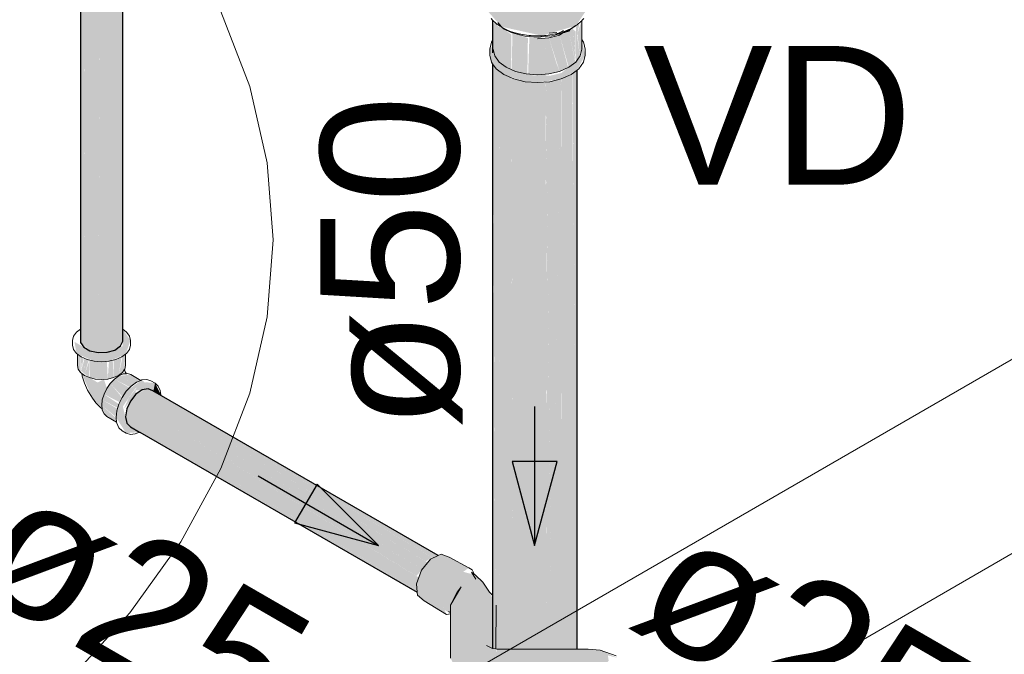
# Model space of a CAD drawing. Header units: millimetres. Extents: x 567 to 934, y -1 to 364.
# Tile 544 of 656: x 741.22 to 742.639, y 67.584 to 68.499. Entities that reach past the tile are written whole.
import ezdxf

# ---------------------------------------------------------------- set-up
doc = ezdxf.new("R2010")
doc.units = ezdxf.units.MM
doc.header["$MEASUREMENT"] = 0
doc.linetypes.add('NULL', pattern=[0])
for name, color, linetype, lineweight in [('A-WALL', 7, 'Continuous', 25), ('AF-Condutos', 140, 'Continuous', 25), ('AF-Conexões', 152, 'Continuous', 18), ('AF-Curva de transposição', 152, 'Continuous', 18), ('AF-Registro', 253, 'Continuous', 18), ('AF-Sentido conduto', 140, 'Continuous', 30), ('AF-Textos conduto', 7, 'Continuous', 9), ('ARQ-ESQUAD', 7, 'Continuous', 25), ('Textos', 7, 'Continuous', 9)]:
    doc.layers.add(name, color=color, linetype=linetype, lineweight=lineweight)
doc.styles.add('Arial', font='arial.ttf')

msp = doc.modelspace()

# ---------------------------------------------------------------- hatches: boundary and pattern name
at = {"layer": 'AF-Condutos', "linetype": 'Continuous'}
for points in [[(741.3575, 68.0229), (741.3655, 68.0287), (741.3655, 70.2767)], [(741.3688, 70.2838), (741.3655, 68.0287), (741.3688, 68.0358)], [(741.308, 68.0339), (741.3216, 68.0219), (741.3216, 70.2699), (741.3127, 68.0566), (741.3126, 70.275)], [(741.308, 70.2714), (741.308, 68.0339), (741.3125, 70.2692)], [(741.3126, 70.2678), (741.3127, 68.0566), (741.3215, 70.2654)], [(741.3216, 68.0219), (741.3334, 68.0192), (741.3334, 70.2672)], [(741.3216, 70.2645), (741.3216, 68.0219), (741.3334, 70.2628)], [(741.3334, 68.0192), (741.3462, 68.0196), (741.3462, 70.2676)], [(741.3461, 70.2626), (741.3334, 70.2636), (741.3334, 68.0192)], [(741.3462, 68.0196), (741.3575, 68.0229), (741.3575, 70.2709)], [(741.3462, 70.2637), (741.3462, 68.0196), (741.3575, 70.2646)], [(741.3655, 70.2679), (741.3575, 70.266), (741.3575, 68.0229)], [(741.3655, 68.0287), (741.3688, 70.2709), (741.3655, 70.2695)], [(741.9058, 67.6653), (741.9111, 68.4882), (741.9035, 68.4969), (741.902, 68.4739)], [(741.9111, 67.5918), (741.9111, 68.4909), (741.9058, 67.6653), (741.9021, 68.4353), (741.902, 67.5927)], [(741.9179, 67.5918), (741.9291, 68.4775), (741.9111, 68.4907), (741.9112, 68.4252)], [(741.952, 68.4205), (741.9528, 68.4725), (741.9291, 68.4805)], [(741.9292, 68.4225), (741.952, 68.4205), (741.9305, 68.4769)], [(741.9744, 68.4165), (741.9773, 68.4189), (741.9783, 68.4726), (741.955, 68.475), (741.9531, 68.4207)], [(741.9783, 68.4168), (741.9783, 68.4726), (741.9773, 68.4205)], [(741.9789, 68.4199), (741.9985, 68.4246), (741.9808, 68.47)], [(742.0236, 67.5918), (742.0236, 67.921), (742.0233, 68.4402), (742.0211, 67.9503), (742.0223, 67.5918)], [(741.9125, 67.5918), (741.9112, 68.423), (741.9111, 68.4252)], [(741.9111, 68.4252), (741.9111, 67.5918), (741.9125, 67.5918)], [(741.9112, 68.4252), (741.9125, 67.5918), (741.9179, 67.5918)], [(742.0012, 68.4095), (742.0021, 67.5918), (742.0071, 67.5918), (742.0162, 68.4204), (742.0015, 68.4139)], [(742.017, 67.9972), (742.017, 68.4214), (742.0162, 68.4208), (742.0071, 67.5918), (742.0174, 67.5918)], [(742.0195, 67.5918), (742.0211, 67.9503), (742.0171, 68.4315), (742.017, 67.9972), (742.0174, 67.5918)], [(742.0211, 67.9503), (742.0233, 68.4261), (742.0172, 68.4215)], [(742.0236, 67.921), (742.0236, 68.4264), (742.0233, 68.4261)], [(741.9283, 68.4155), (741.9179, 67.5918), (741.9304, 67.5918), (741.9291, 68.4151)], [(741.9304, 67.5918), (741.9292, 68.4112), (741.9291, 68.4151)], [(741.9316, 67.5918), (741.9293, 68.4112), (741.9292, 68.4151)], [(741.9292, 68.4151), (741.9304, 67.5918), (741.9316, 67.5918)], [(741.9382, 67.5918), (741.9518, 68.409), (741.9293, 68.415)], [(741.9293, 68.415), (741.9316, 67.5918), (741.9382, 67.5918)], [(741.9518, 68.4095), (741.9382, 67.5918), (741.9529, 67.5918), (741.9529, 68.4094)], [(741.9529, 68.4094), (741.9529, 67.5918), (741.9627, 67.5918), (741.9771, 68.4076)], [(741.9771, 68.4092), (741.9627, 67.5918), (741.9783, 67.5918), (741.9783, 68.4092)], [(741.9783, 68.4157), (741.9783, 67.5918), (741.9797, 67.5918)], [(741.9797, 67.5918), (741.9784, 68.4083), (741.9783, 68.4092)], [(741.9784, 68.4157), (741.9801, 67.5918), (741.9805, 67.5918)], [(741.9784, 68.4157), (741.9797, 67.5918), (741.9801, 67.5918)], [(741.9785, 68.4158), (741.9805, 67.5918), (741.9807, 67.5918)], [(741.9785, 68.4158), (741.9807, 67.5918), (741.987, 67.5918)], [(741.987, 67.5918), (741.979, 68.4084), (741.9786, 68.4093)], [(741.9999, 68.4134), (741.979, 68.4093), (741.987, 67.5918)], [(741.9999, 68.4132), (741.987, 67.5918), (742.001, 67.5918), (742.001, 68.4137)], [(742.001, 68.4093), (742.001, 67.5918), (742.0021, 67.5918), (742.0011, 68.4094)], [(741.3932, 67.9046), (741.7932, 67.6737), (741.3954, 67.9056), (741.793, 67.6761), (741.4029, 67.9088), (741.7961, 67.6823), (741.7954, 67.695), (741.4284, 67.9198), (741.8033, 67.705), (741.4317, 67.9323), (741.8111, 67.7147), (741.4249, 67.9483), (741.8148, 67.724), (741.424, 67.956), (741.8227, 67.7261), (741.4054, 67.9671), (741.3878, 67.9591), (741.3747, 67.9379), (741.3747, 67.9176)], [(741.4239, 67.9571), (741.4054, 67.9671), (741.8227, 67.7261)], [(741.412, 67.964), (741.8227, 67.7261), (741.8234, 67.7265)], [(741.424, 67.956), (741.8163, 67.7232), (741.8227, 67.7261)], [(742.0211, 67.9503), (742.0195, 67.5918), (742.0223, 67.5918)], [(741.8148, 67.724), (741.4249, 67.9483), (741.8054, 67.7182)], [(741.4317, 67.9323), (741.8004, 67.7068), (741.8083, 67.7163)], [(741.401, 67.9099), (741.793, 67.6762), (741.7922, 67.6846)], [(741.8003, 67.7067), (741.4284, 67.9198), (741.7922, 67.6971)], [(741.3952, 67.9057), (741.7932, 67.6738), (741.793, 67.6761)], [(741.9111, 67.2049), (741.9111, 67.5268), (741.9084, 67.527), (741.9066, 67.5938), (741.906, 67.5272)]]:
    msp.add_hatch(color=151, dxfattribs=at).paths.add_polyline_path(points)
at = {"layer": 'AF-Conexões', "linetype": 'Continuous'}
for points in [[(741.3688, 68.0528), (741.3688, 68.0283), (741.3265, 68.019), (741.2993, 68.0347), (741.3022, 68.0179), (741.3275, 68.0067), (741.349, 68.0067), (741.373, 68.0169), (741.3799, 68.0367)], [(741.3042, 68.0163), (741.3035, 68.0005), (741.3081, 67.9904), (741.3081, 68.0134)], [(741.3087, 67.9929), (741.3208, 67.9831), (741.3208, 68.0082), (741.3145, 67.9895), (741.3137, 68.01)], [(741.309, 67.9945), (741.3124, 68.0101), (741.3088, 68.0129)], [(741.3145, 67.9895), (741.3196, 68.0081), (741.3138, 68.0107)], [(741.328, 68.0066), (741.3208, 67.9831), (741.3382, 67.9804), (741.3382, 68.0058)], [(741.3216, 67.9855), (741.328, 68.0065), (741.321, 68.0082)], [(741.346, 68.0064), (741.3382, 68.0058), (741.3382, 67.9804), (741.3472, 67.9811)], [(741.3544, 68.0079), (741.3472, 67.9811), (741.3556, 67.9831)], [(741.3542, 68.007), (741.349, 68.0067), (741.3472, 67.9811)], [(741.3616, 68.0102), (741.3556, 67.9831), (741.3628, 67.9863), (741.3672, 68.0127)], [(741.3615, 68.0096), (741.3556, 68.0082), (741.3556, 67.9831)], [(741.3726, 68.0166), (741.3686, 68.0136), (741.3628, 67.9863), (741.371, 67.9942)], [(741.3098, 67.9892), (741.325, 67.9534), (741.3383, 67.9406), (741.3459, 67.9675), (741.3418, 67.9807), (741.3327, 67.976), (741.3214, 67.9829)], [(741.3736, 67.963), (741.3568, 67.981), (741.3509, 67.9748), (741.3685, 67.9556)], [(741.3794, 67.9693), (741.3632, 67.9857), (741.3568, 67.981)], [(741.3777, 67.969), (741.3568, 67.981), (741.3735, 67.9631)], [(741.3932, 67.9046), (741.3747, 67.9176), (741.369, 67.9415), (741.3869, 67.9676), (741.4009, 67.9757), (741.3963, 67.9798), (741.3739, 67.9635), (741.3631, 67.9449), (741.3592, 67.9256), (741.3737, 67.9031)], [(741.3939, 67.9788), (741.3806, 67.9874), (741.3632, 67.9857), (741.3831, 67.9742)], [(741.3837, 67.9738), (741.3632, 67.9857), (741.3791, 67.9696)], [(741.3644, 67.9476), (741.3678, 67.9546), (741.3509, 67.9748), (741.3419, 67.9592)], [(741.4129, 67.9635), (741.4154, 67.9752), (741.4021, 67.9764), (741.389, 67.9688), (741.3774, 67.9536), (741.3705, 67.9382), (741.3878, 67.9591), (741.3872, 67.965)], [(741.4237, 67.9586), (741.4154, 67.9752), (741.413, 67.9636)], [(741.3599, 67.9322), (741.3394, 67.9509), (741.3386, 67.9431), (741.3593, 67.9261)], [(741.3616, 67.9395), (741.3419, 67.9592), (741.3394, 67.9509)], [(741.3595, 67.9325), (741.3612, 67.9383), (741.3394, 67.9509)], [(741.3609, 67.9402), (741.3631, 67.9449), (741.3419, 67.9592)], [(741.3394, 67.9362), (741.3591, 67.9248), (741.3386, 67.9431)], [(741.3599, 67.9195), (741.3593, 67.9247), (741.3394, 67.9362), (741.3419, 67.9308)]]:
    msp.add_hatch(color=161, dxfattribs=at).paths.add_polyline_path(points)
at = {"layer": 'AF-Curva de transposição', "linetype": 'Continuous'}
for points in [[(741.8675, 67.7087), (741.8395, 67.7242), (741.8278, 67.7285), (741.8126, 67.7215), (741.7993, 67.7055), (741.7921, 67.6859), (741.7936, 67.6693), (741.828, 67.6587), (741.8326, 67.6485), (741.8414, 67.6424), (741.8414, 67.6546), (741.8568, 67.6816), (741.8877, 67.6881), (741.8773, 67.6985), (741.8594, 67.7032)], [(741.8877, 67.6881), (741.8568, 67.6816), (741.8422, 67.6567), (741.8424, 67.6439), (741.8494, 67.6432), (741.8414, 67.655), (741.8414, 67.5788), (741.8503, 67.5596), (741.8645, 67.5412), (741.8907, 67.5285), (741.9078, 67.527), (742.0398, 67.527), (742.0398, 67.5405), (742.0442, 67.5575), (742.0531, 67.5577), (742.0692, 67.5747), (742.0681, 67.5827), (742.0822, 67.579), (742.0569, 67.5904), (742.0236, 67.5918), (741.9078, 67.5863), (741.9065, 67.592), (741.9071, 67.655), (741.902, 67.6332), (741.902, 67.6651)], [(741.8032, 67.6613), (741.8356, 67.6418), (741.828, 67.6587), (741.7936, 67.6693)], [(742.0236, 67.5918), (741.9078, 67.5918), (741.9078, 67.5863)]]:
    msp.add_hatch(color=161, dxfattribs=at).paths.add_polyline_path(points)
at = {"layer": 'AF-Registro', "linetype": 'Continuous'}
for points in [[(742.0399, 68.5169), (742.021, 68.5417), (742.0216, 68.5542), (742.0112, 68.529), (742.0142, 68.5577), (742.0394, 68.5892), (742.0412, 68.6064), (742.0386, 68.6277), (742.0252, 68.6623), (742.0252, 68.6846), (742.0211, 68.6618), (742.0134, 68.6766), (742.0101, 68.675), (742.0095, 68.6495), (742.0029, 68.6714), (742.0046, 68.6363), (741.9972, 68.6694), (741.9956, 68.6684), (741.981, 68.6162), (741.981, 68.6661), (741.9762, 68.6654), (741.9704, 68.6239), (741.9616, 68.6651), (741.9486, 68.6667), (741.9459, 68.6394), (741.9409, 68.6683), (741.9332, 68.647), (741.9305, 68.6714), (741.9215, 68.6538), (741.9193, 68.6759), (741.9124, 68.659), (741.8687, 68.6405), (741.8627, 68.6184), (741.8655, 68.6011), (741.898, 68.6137), (741.9187, 68.58), (741.9149, 68.5717), (741.9124, 68.5499), (741.9225, 68.5483), (741.9181, 68.5628), (741.9235, 68.5747), (741.9243, 68.5592), (741.9174, 68.547), (741.9101, 68.5608), (741.8925, 68.5594), (741.9194, 68.5427), (741.9417, 68.548), (741.9489, 68.5694), (741.9457, 68.5889), (741.9897, 68.6081), (741.9981, 68.6), (742.0038, 68.6164), (742.0036, 68.6008), (742.0085, 68.578), (742.006, 68.5744), (742.0016, 68.5914), (742.0024, 68.6004), (741.9897, 68.6081), (741.9498, 68.5721), (741.9997, 68.5925), (741.9989, 68.5785), (741.9865, 68.5753), (741.9751, 68.5166), (741.9751, 68.5667), (741.9514, 68.5534), (741.942, 68.5196), (741.9387, 68.5467), (741.9263, 68.5242), (741.9227, 68.5413), (741.8971, 68.5519), (741.8941, 68.5409), (741.9044, 68.5292), (741.8941, 68.5123), (741.9147, 68.489), (741.9732, 68.476), (742.022, 68.4905)], [(742.0236, 68.4766), (742.0269, 68.4929), (742.022, 68.4892), (742.022, 68.4383), (742.0277, 68.4463)], [(742.0301, 68.4556), (742.0299, 68.497), (742.0241, 68.4789), (742.0279, 68.4457)], [(741.9357, 68.4796), (741.9386, 68.4776), (741.9753, 68.4747)], [(741.9985, 68.4767), (741.9831, 68.473), (741.9985, 68.4246), (742.0108, 68.4301)], [(742.0117, 68.4825), (741.9985, 68.4767), (742.0117, 68.4305), (742.0211, 68.4376)], [(742.0215, 68.4377), (742.0181, 68.4873), (742.0117, 68.4825)], [(742.0183, 68.4845), (742.0218, 68.4381), (742.0218, 68.4822)], [(741.902, 68.4618), (741.898, 68.4565), (741.9004, 68.4377), (741.9181, 68.42), (741.9489, 68.4097), (741.9666, 68.4169), (741.9216, 68.4305), (741.9051, 68.4469)], [(742.0303, 68.4703), (742.03, 68.4458), (742.0009, 68.4222), (741.9844, 68.4182), (741.9666, 68.4197), (741.9489, 68.4097), (741.9666, 68.4084), (742.0009, 68.4137), (742.0236, 68.4264), (742.0352, 68.448)], [(741.9677, 68.4198), (741.9831, 68.473), (741.9666, 68.4717)], [(741.9831, 68.473), (741.967, 68.4171), (741.9974, 68.4244)]]:
    msp.add_hatch(color=254, dxfattribs=at).paths.add_polyline_path(points)

# ---------------------------------------------------------------- linework, layer by layer
at = {"layer": 'A-WALL', "color": 8, "lineweight": 5}
for p, q in [((743.6765, 68.6017), (740.9918, 67.0517)), ((741.2343, 66.9117), (743.8844, 68.4417))]:
    msp.add_line(p, q, dxfattribs=at)
at = {"layer": 'AF-Condutos'}
for p, q in [((741.3688, 68.0563), (741.3688, 70.2838)), ((741.308, 70.2714), (741.308, 68.0339)), ((741.902, 68.4985), (741.902, 68.4971)), ((741.902, 68.4971), (741.902, 68.4737)), ((741.902, 68.4737), (741.902, 68.4689)), ((741.902, 68.4689), (741.902, 68.4607)), ((741.902, 68.4607), (741.902, 68.4513)), ((741.902, 68.4355), (741.902, 67.6718)), ((742.0236, 67.921), (742.0236, 68.4264)), ((741.3688, 68.0532), (741.3688, 68.0563)), ((741.3688, 68.0528), (741.3688, 68.0532)), ((741.3688, 68.0358), (741.3688, 68.0528)), ((741.3655, 68.0287), (741.3688, 68.0358)), ((741.308, 68.0339), (741.3126, 68.027)), ((741.3126, 68.027), (741.3216, 68.0219)), ((741.3216, 68.0219), (741.3334, 68.0192)), ((741.3462, 68.0196), (741.3575, 68.0229)), ((741.3575, 68.0229), (741.3655, 68.0287)), ((741.3334, 68.0192), (741.3462, 68.0196)), ((741.3968, 67.9653), (741.3878, 67.9591)), ((741.4054, 67.9671), (741.3968, 67.9653)), ((741.412, 67.964), (741.4054, 67.9671)), ((741.8234, 67.7265), (741.412, 67.964)), ((741.38, 67.9494), (741.3747, 67.9379)), ((741.3878, 67.9591), (741.38, 67.9494)), ((741.3747, 67.9379), (741.3729, 67.9267)), ((741.3729, 67.9267), (741.3747, 67.9176)), ((742.0236, 67.5918), (742.0236, 67.921)), ((741.3747, 67.9176), (741.38, 67.9122)), ((741.38, 67.9122), (741.3932, 67.9046)), ((741.3932, 67.9046), (741.3935, 67.9044)), ((741.3935, 67.9044), (741.7932, 67.6737)), ((741.902, 67.6718), (741.902, 67.6693)), ((741.902, 67.6693), (741.902, 67.5928))]:
    msp.add_line(p, q, dxfattribs=at)
at = {"layer": 'AF-Conexões'}
for p, q in [((741.3022, 68.0487), (741.298, 68.0429)), ((741.308, 68.0531), (741.3022, 68.0487)), ((741.3743, 68.0487), (741.3688, 68.0528)), ((741.3746, 68.0483), (741.3743, 68.0487)), ((741.298, 68.0429), (741.2966, 68.0367)), ((741.2966, 68.0367), (741.2966, 68.0299)), ((741.3785, 68.0429), (741.3746, 68.0483)), ((741.3799, 68.0367), (741.3785, 68.0429)), ((741.3799, 68.0299), (741.3799, 68.0367)), ((741.2966, 68.0299), (741.298, 68.0237)), ((741.298, 68.0237), (741.3022, 68.0179)), ((741.3743, 68.0179), (741.3785, 68.0237)), ((741.3785, 68.0237), (741.3799, 68.0299)), ((741.3022, 68.0179), (741.3035, 68.0169)), ((741.3035, 68.0169), (741.3035, 68.0005)), ((741.3035, 68.0169), (741.3088, 68.0129)), ((741.3088, 68.0129), (741.3174, 68.0091)), ((741.3174, 68.0091), (741.3275, 68.0067)), ((741.3275, 68.0067), (741.3382, 68.0058)), ((741.3382, 68.0058), (741.349, 68.0067)), ((741.349, 68.0067), (741.3591, 68.0091)), ((741.3591, 68.0091), (741.3677, 68.0129)), ((741.3677, 68.0129), (741.373, 68.0169)), ((741.373, 68.0169), (741.3743, 68.0179)), ((741.373, 68.0005), (741.373, 68.0169)), ((741.3035, 68.0005), (741.3046, 67.9953)), ((741.3046, 67.9953), (741.3081, 67.9904)), ((741.3684, 67.9904), (741.371, 67.9942)), ((741.371, 67.9942), (741.3718, 67.9953)), ((741.3716, 67.9929), (741.371, 67.9942)), ((741.3723, 67.9913), (741.3716, 67.9929)), ((741.3718, 67.9953), (741.373, 68.0005)), ((741.3081, 67.9904), (741.3098, 67.9892)), ((741.3098, 67.9892), (741.3136, 67.9863)), ((741.3098, 67.9892), (741.3104, 67.9851)), ((741.3104, 67.9851), (741.3135, 67.9752)), ((741.3136, 67.9863), (741.3208, 67.9831)), ((741.3208, 67.9831), (741.3292, 67.9811)), ((741.3292, 67.9811), (741.3382, 67.9804)), ((741.3382, 67.9804), (741.3472, 67.9811)), ((741.3472, 67.9811), (741.3556, 67.9831)), ((741.3568, 67.981), (741.3509, 67.9748)), ((741.3556, 67.9831), (741.3628, 67.9863)), ((741.3632, 67.9857), (741.3568, 67.981)), ((741.3628, 67.9863), (741.3684, 67.9904)), ((741.3695, 67.9884), (741.3632, 67.9857)), ((741.3741, 67.9888), (741.3695, 67.9884)), ((741.3733, 67.99), (741.3723, 67.9913)), ((741.3741, 67.9888), (741.3733, 67.99)), ((741.3755, 67.989), (741.3741, 67.9888)), ((741.3806, 67.9874), (741.3755, 67.989)), ((741.3948, 67.9792), (741.3806, 67.9874)), ((741.3948, 67.9792), (741.3886, 67.9766)), ((741.3963, 67.9798), (741.3948, 67.9792)), ((741.4034, 67.9805), (741.3963, 67.9798)), ((741.4095, 67.9786), (741.4034, 67.9805)), ((741.4154, 67.9752), (741.4095, 67.9786)), ((741.3135, 67.9752), (741.3179, 67.9649)), ((741.3179, 67.9649), (741.325, 67.9534)), ((741.3458, 67.9673), (741.3419, 67.9592)), ((741.3509, 67.9748), (741.3458, 67.9673)), ((741.3739, 67.9635), (741.3678, 67.9546)), ((741.381, 67.971), (741.3739, 67.9635)), ((741.3886, 67.9766), (741.381, 67.971)), ((741.42, 67.9709), (741.4154, 67.9752)), ((741.423, 67.9644), (741.42, 67.9709)), ((741.4237, 67.9586), (741.423, 67.9644)), ((741.325, 67.9534), (741.3299, 67.947)), ((741.3394, 67.9509), (741.3386, 67.9431)), ((741.3419, 67.9592), (741.3394, 67.9509)), ((741.3678, 67.9546), (741.3631, 67.9449)), ((741.4239, 67.9572), (741.4237, 67.9586)), ((741.3299, 67.947), (741.3363, 67.9405)), ((741.3363, 67.9405), (741.3392, 67.9383)), ((741.3386, 67.9431), (741.3392, 67.9383)), ((741.3392, 67.9383), (741.3394, 67.9362)), ((741.3394, 67.9362), (741.3419, 67.9308)), ((741.3602, 67.935), (741.3592, 67.9256)), ((741.3631, 67.9449), (741.3602, 67.935)), ((741.3419, 67.9308), (741.3458, 67.9272)), ((741.3458, 67.9272), (741.36, 67.9189)), ((741.3592, 67.9256), (741.36, 67.9189)), ((741.36, 67.9189), (741.3602, 67.9174)), ((741.3602, 67.9174), (741.3631, 67.9109)), ((741.3631, 67.9109), (741.3678, 67.9065)), ((741.3678, 67.9065), (741.3737, 67.9031)), ((741.3737, 67.9031), (741.3798, 67.9012)), ((741.3798, 67.9012), (741.3869, 67.9019)), ((741.3869, 67.9019), (741.3892, 67.9029)), ((741.3892, 67.9029), (741.3932, 67.9046))]:
    msp.add_line(p, q, dxfattribs=at)
at = {"layer": 'AF-Curva de transposição'}
for p, q in [((741.8234, 67.7265), (741.8126, 67.7215)), ((741.8278, 67.7285), (741.8234, 67.7265)), ((741.8395, 67.7242), (741.8278, 67.7285)), ((741.8675, 67.7087), (741.8395, 67.7242)), ((741.8126, 67.7215), (741.7993, 67.7055)), ((741.8726, 67.7059), (741.8675, 67.7087)), ((741.7993, 67.7055), (741.7921, 67.6859)), ((741.8753, 67.6999), (741.8713, 67.7027)), ((741.8713, 67.7027), (741.8776, 67.6926)), ((741.8748, 67.701), (741.8726, 67.7059)), ((741.8753, 67.6999), (741.8748, 67.701)), ((741.8773, 67.6985), (741.8753, 67.6999)), ((741.8877, 67.6881), (741.8773, 67.6985)), ((741.7921, 67.6859), (741.7932, 67.6737)), ((741.8413, 67.6552), (741.8568, 67.6816)), ((741.8568, 67.6816), (741.851, 67.674)), ((741.8975, 67.674), (741.8877, 67.6881)), ((741.7932, 67.6737), (741.7936, 67.6693)), ((741.7936, 67.6693), (741.8032, 67.6613)), ((741.851, 67.674), (741.8413, 67.6552)), ((741.902, 67.6693), (741.8975, 67.674)), ((741.8032, 67.6613), (741.8356, 67.6418)), ((741.8413, 67.6552), (741.8414, 67.655)), ((741.8414, 67.655), (741.8414, 67.6444)), ((741.9065, 67.592), (741.9071, 67.655)), ((741.8356, 67.6418), (741.8414, 67.6424)), ((741.8384, 67.6458), (741.8414, 67.6444)), ((741.8414, 67.6444), (741.8414, 67.6424)), ((741.8414, 67.6424), (741.8414, 67.5788)), ((741.902, 67.5928), (741.893, 67.5971)), ((741.9065, 67.592), (741.902, 67.5928)), ((741.9078, 67.5918), (741.9065, 67.592)), ((742.0236, 67.5918), (741.9078, 67.5918)), ((742.0398, 67.5918), (742.0236, 67.5918)), ((742.0569, 67.5904), (742.0398, 67.5918)), ((742.08, 67.5822), (742.0569, 67.5904))]:
    msp.add_line(p, q, dxfattribs=at)
at = {"layer": 'AF-Registro'}
for p, q in [((741.8997, 68.501), (741.902, 68.4985)), ((741.902, 68.4985), (741.9028, 68.4976)), ((741.9028, 68.4976), (741.9059, 68.4946)), ((741.9059, 68.4946), (741.9087, 68.4924)), ((741.9087, 68.4924), (741.91, 68.4915)), ((741.9121, 68.4919), (741.9095, 68.4948)), ((741.9095, 68.4948), (741.9099, 68.4944)), ((741.9099, 68.4944), (741.9147, 68.489)), ((741.91, 68.4915), (741.912, 68.4901)), ((741.912, 68.4901), (741.9151, 68.4881)), ((741.9147, 68.489), (741.9121, 68.4919)), ((742.0182, 68.4881), (742.022, 68.4905)), ((742.0185, 68.4883), (742.0222, 68.4906)), ((742.022, 68.4905), (742.0236, 68.4917)), ((742.0236, 68.4917), (742.0244, 68.4923)), ((742.0244, 68.4923), (742.0254, 68.493)), ((742.0254, 68.493), (742.0277, 68.495)), ((742.0277, 68.495), (742.0286, 68.4957)), ((742.0286, 68.4957), (742.0288, 68.4959)), ((742.0288, 68.4959), (742.0303, 68.4974)), ((742.0303, 68.4974), (742.0306, 68.4977)), ((742.0303, 68.4971), (742.0303, 68.4974)), ((742.0303, 68.478), (742.0303, 68.4971)), ((742.0306, 68.4977), (742.0332, 68.5007)), ((741.915, 68.4882), (741.9158, 68.4876)), ((741.915, 68.4882), (741.915, 68.4882)), ((741.9151, 68.4881), (741.9195, 68.4859)), ((741.9158, 68.4876), (741.9162, 68.4873)), ((741.9162, 68.4873), (741.9184, 68.4856)), ((741.9184, 68.4856), (741.9276, 68.4812)), ((741.9195, 68.4859), (741.9226, 68.4844)), ((741.9226, 68.4844), (741.9244, 68.4836)), ((741.9244, 68.4836), (741.9291, 68.4818)), ((741.9276, 68.4812), (741.9324, 68.4796)), ((741.9291, 68.4818), (741.9344, 68.4801)), ((741.9324, 68.4796), (741.9386, 68.4776)), ((741.9344, 68.4801), (741.9401, 68.4787)), ((741.9386, 68.4776), (741.9483, 68.4755)), ((741.9401, 68.4787), (741.9454, 68.4776)), ((741.9454, 68.4776), (741.9508, 68.4768)), ((741.9483, 68.4755), (741.9676, 68.474)), ((741.9508, 68.4768), (741.9544, 68.4764)), ((741.9544, 68.4764), (741.9565, 68.4763)), ((741.9565, 68.4763), (741.962, 68.4759)), ((741.962, 68.4759), (741.9676, 68.4758)), ((741.9676, 68.4758), (741.9732, 68.476)), ((741.9676, 68.474), (741.9753, 68.4747)), ((741.9732, 68.476), (741.9765, 68.4762)), ((741.9753, 68.4747), (741.9872, 68.4759)), ((741.9765, 68.4762), (741.9789, 68.4764)), ((741.9789, 68.4764), (741.9843, 68.4771)), ((741.9985, 68.4767), (741.9831, 68.473)), ((741.9832, 68.4796), (741.9944, 68.4807)), ((741.9888, 68.4801), (741.9832, 68.4796)), ((741.9843, 68.4771), (741.9897, 68.478)), ((741.9872, 68.4759), (741.9916, 68.4769)), ((741.9944, 68.4807), (741.9888, 68.4801)), ((741.9897, 68.478), (741.995, 68.4791)), ((741.9916, 68.4769), (741.9924, 68.4771)), ((741.9924, 68.4771), (741.9986, 68.4787)), ((741.9929, 68.4776), (741.9975, 68.4797)), ((741.995, 68.4791), (741.9967, 68.4796)), ((741.9967, 68.4796), (741.9969, 68.4796)), ((741.9969, 68.4796), (741.9971, 68.4797)), ((741.9971, 68.4797), (741.9981, 68.48)), ((741.9975, 68.4797), (741.9981, 68.4799)), ((741.9977, 68.48), (742, 68.4812)), ((741.9981, 68.48), (741.9982, 68.48)), ((741.9981, 68.4799), (741.9981, 68.48)), ((741.9982, 68.48), (742, 68.4805)), ((742.0028, 68.4799), (741.9985, 68.4767)), ((741.9985, 68.4767), (741.9985, 68.4767)), ((741.9986, 68.4787), (741.9988, 68.4787)), ((741.9988, 68.4787), (742.0036, 68.4806)), ((741.9996, 68.479), (742.0028, 68.4799)), ((742, 68.4812), (742.0031, 68.4829)), ((742, 68.4805), (742.0048, 68.482)), ((742.0028, 68.4799), (742.0058, 68.4808)), ((742.0031, 68.4829), (742.004, 68.4835)), ((742.0036, 68.4806), (742.009, 68.4826)), ((742.0048, 68.482), (742.0065, 68.4827)), ((742.0058, 68.4808), (742.0071, 68.4812)), ((742.0065, 68.4827), (742.0095, 68.4839)), ((742.0071, 68.4812), (742.0117, 68.4825)), ((742.009, 68.4826), (742.0118, 68.4842)), ((742.0095, 68.4839), (742.014, 68.4859)), ((742.0117, 68.4825), (742.0144, 68.4856)), ((742.0118, 68.4842), (742.0124, 68.4845)), ((742.0124, 68.4845), (742.0147, 68.4859)), ((742.014, 68.4859), (742.0152, 68.4866)), ((742.0144, 68.4856), (742.0147, 68.4859)), ((742.0147, 68.4859), (742.0185, 68.4883)), ((742.0152, 68.4866), (742.0182, 68.4881)), ((742.0303, 68.4703), (742.0303, 68.478)), ((741.9004, 68.4667), (741.898, 68.4565)), ((741.902, 68.4689), (741.9004, 68.4667)), ((741.9831, 68.473), (741.9666, 68.4717)), ((742.0303, 68.4565), (742.0303, 68.4703)), ((742.0329, 68.4667), (742.0303, 68.4703)), ((742.0332, 68.4653), (742.0329, 68.4667)), ((742.0352, 68.4565), (742.0332, 68.4653)), ((741.898, 68.4565), (741.898, 68.448)), ((741.898, 68.448), (741.9004, 68.4377)), ((741.9051, 68.4469), (741.9029, 68.4565)), ((741.9115, 68.4381), (741.9051, 68.4469)), ((742.0281, 68.4469), (742.0236, 68.4406)), ((742.0303, 68.4565), (742.0281, 68.4469)), ((742.0329, 68.4377), (742.0352, 68.448)), ((742.0352, 68.448), (742.0352, 68.4565)), ((741.9004, 68.4377), (741.902, 68.4355)), ((741.902, 68.4355), (741.9072, 68.4282)), ((741.9216, 68.4305), (741.9115, 68.4381)), ((742.0218, 68.4381), (742.0117, 68.4305)), ((742.0236, 68.4406), (742.0218, 68.4381)), ((742.026, 68.4282), (742.0329, 68.4377)), ((741.9072, 68.4282), (741.9181, 68.42)), ((741.9181, 68.42), (741.9323, 68.4137)), ((741.9348, 68.4246), (741.9216, 68.4305)), ((741.9501, 68.4209), (741.9348, 68.4246)), ((741.9666, 68.4197), (741.9501, 68.4209)), ((741.9831, 68.4209), (741.9666, 68.4197)), ((741.9985, 68.4246), (741.9831, 68.4209)), ((742.0117, 68.4305), (741.9985, 68.4246)), ((742.0009, 68.4137), (742.0151, 68.42)), ((742.0151, 68.42), (742.0236, 68.4264)), ((742.0236, 68.4264), (742.026, 68.4282)), ((741.9323, 68.4137), (741.9489, 68.4097)), ((741.9489, 68.4097), (741.9666, 68.4084)), ((741.9666, 68.4084), (741.9844, 68.4097)), ((741.9844, 68.4097), (742.0009, 68.4137))]:
    msp.add_line(p, q, dxfattribs=at)
at = {"layer": 'AF-Sentido conduto'}
for p, q in [((741.9948, 67.862), (741.9301, 67.862)), ((741.9301, 67.862), (741.9625, 67.7413)), ((741.9625, 67.7413), (741.9948, 67.862)), ((741.649, 67.8296), (741.6166, 67.7736)), ((741.7373, 67.7413), (741.649, 67.8296)), ((741.6166, 67.7736), (741.7373, 67.7413))]:
    msp.add_line(p, q, dxfattribs=at)
for points in [[(741.9625, 67.9413), (741.9625, 67.7413)], [(741.5641, 67.8413), (741.7373, 67.7413)]]:
    msp.add_lwpolyline(points, dxfattribs=at)
at = {"layer": 'ARQ-ESQUAD', "color": 8, "lineweight": 5}
msp.add_lwpolyline([(740.9399, 67.2817), (741.0698, 67.3635), (741.1869, 67.4516), (741.2902, 67.5453), (741.379, 67.6438), (741.4526, 67.7464), (741.5104, 67.8523), (741.5521, 67.9607), (741.5772, 68.0707), (741.5856, 68.1817), (741.5772, 68.2926), (741.5521, 68.4027), (741.5104, 68.5111), (741.4526, 68.617), (741.379, 68.7196), (741.2902, 68.8181), (741.1869, 68.9117), (741.0698, 68.9998), (740.9399, 69.0817)], dxfattribs=at)

# ---------------------------------------------------------------- texts
at = {"layer": 'AF-Textos conduto', "linetype": 'NULL', "char_height": 0.2, "width": 0.962805, "attachment_point": 8, "line_spacing_factor": 0.6, "style": 'Arial'}
for s, insert, rotation in [('ø50', (741.859, 68.1495), 90.0002), ('ø25', (741.3464, 67.5629), 329.9999), ('ø25', (742.3005, 67.5045), 329.9999)]:
    msp.add_mtext(s, dxfattribs=dict(at, insert=insert, rotation=rotation))
at = {"layer": 'Textos', "linetype": 'NULL', "insert": (742.5073, 68.2612), "char_height": 0.2, "width": 0.776524, "attachment_point": 9, "line_spacing_factor": 0.6, "style": 'Arial'}
msp.add_mtext('VD', dxfattribs=at)

doc.saveas('drawing.dxf')
